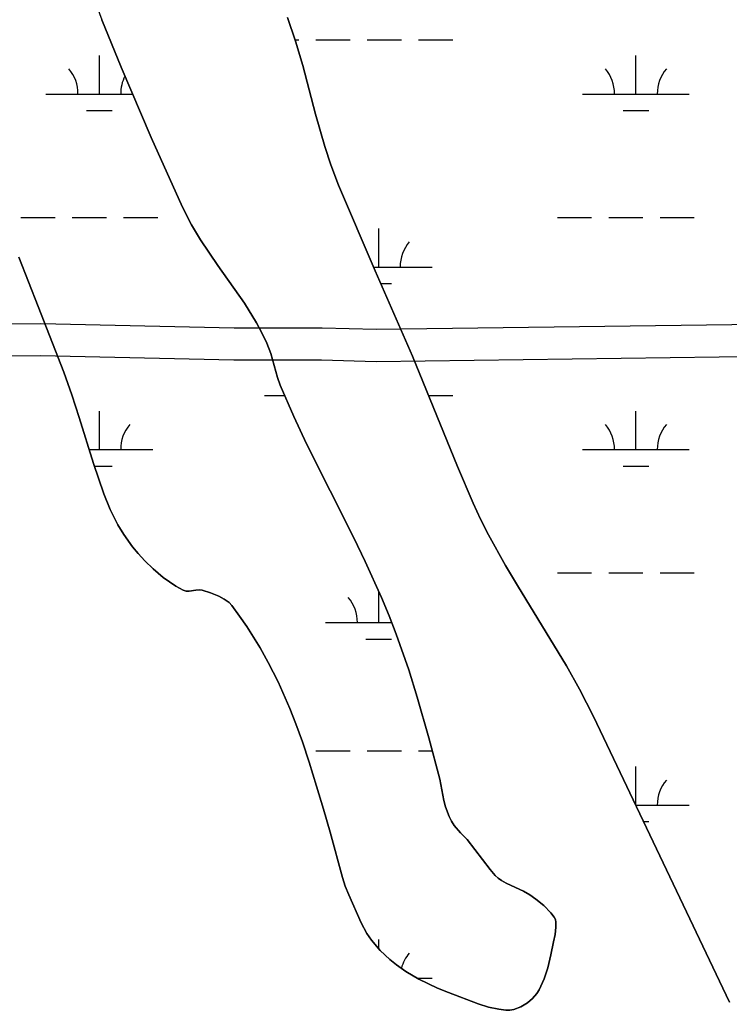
# Model space of a CAD drawing. Extents: x 3161564 to 3199464, y 849354 to 874788.
# Drawn here: x 3183345 to 3184008, y 868786 to 869712 of the extents above; entities that cross this region are included whole.
import ezdxf

# ---------------------------------------------------------------- set-up
doc = ezdxf.new("R2010")
doc.units = 0
for name, color, linetype in [('V-ROAD-CNTR', 7, 'Continuous'), ('V-SITE-VEGE', 7, 'Continuous'), ('V-TOPO-SHOR', 7, 'Continuous'), ('V-WETL-SWMP', 7, 'Continuous')]:
    doc.layers.add(name, color=color, linetype=linetype)

msp = doc.modelspace()

# ---------------------------------------------------------------- linework, layer by layer
at = {"layer": 'V-ROAD-CNTR'}
for points in [[(3185991.03, 869421.07), (3185947.59, 869424.61), (3185855.66, 869429.95), (3185788.49, 869428.07), (3185707.04, 869423.53), (3185089.3, 869427.19), (3184319.5, 869430.91), (3183678, 869422.44), (3183627.25, 869423.89), (3183545, 869423.81), (3183364.2, 869427.88), (3182640.56, 869425.46), (3182636.52, 869422.04), (3182600.6, 869417.23), (3182575.72, 869407.13), (3182536.59, 869371.03), (3182534.76, 869305.74), (3182535.11, 869253.96)], [(3185984.46, 869391.5), (3185945.5, 869394.68), (3185855.21, 869399.93), (3185789.75, 869398.1), (3185707.79, 869393.52), (3185089.14, 869397.19), (3184319.62, 869400.91), (3183677.76, 869392.43), (3183626.84, 869393.89), (3183544.67, 869393.81), (3183363.91, 869397.88), (3182651.6, 869395.5), (3182649.21, 869393.47), (3182608.36, 869388), (3182592.05, 869381.38), (3182566.22, 869357.55), (3182564.76, 869305.42), (3182565.11, 869253.94)]]:
    msp.add_lwpolyline(points, dxfattribs=at)
at = {"layer": 'V-SITE-VEGE'}
for points in [[(3183410.02, 869743.13), (3183421.3, 869712.3), (3183439.26, 869668.1), (3183467.34, 869602.28), (3183496.67, 869537.04), (3183505.22, 869520.41), (3183513.68, 869506.38), (3183529.84, 869482.54), (3183554.58, 869447.05), (3183565.87, 869428.75), (3183570.98, 869419.32), (3183575.64, 869409.64), (3183579.23, 869400.01), (3183585.51, 869377.62), (3183588.1, 869370.36), (3183600.83, 869340.99), (3183612.78, 869315.61), (3183656.95, 869227.58), (3183667.72, 869205.42), (3183683, 869171.8), (3183690.1, 869154.75), (3183696.74, 869137.51), (3183708.35, 869104.01), (3183716.28, 869078.66), (3183727.2, 869040.37), (3183737.3, 869001.84), (3183741.17, 868981.93)], [(3184008.29, 868792.99), (3183881.14, 869060.57), (3183868.14, 869086.06), (3183855.85, 869107.89), (3183810.03, 869182.85), (3183798.83, 869201.71), (3183782.94, 869230.47), (3183775.58, 869245.14), (3183768.7, 869260.06), (3183754.11, 869294.27), (3183711.73, 869397.45), (3183677.08, 869477.43), (3183642.67, 869557.52), (3183635.37, 869576.66), (3183629.79, 869593.69), (3183621.22, 869623.91), (3183609.17, 869669.56), (3183602.54, 869692.19), (3183594.92, 869714.48)], [(3183741.17, 868981.93), (3183742.81, 868975.75), (3183746.06, 868966.75), (3183748.21, 868962.46), (3183750.81, 868958.37), (3183756.78, 868951.69), (3183762.88, 868945.28), (3183784.41, 868917.19), (3183789.33, 868911.67), (3183792.06, 868909.19), (3183795.08, 868907.08), (3183799.58, 868904.62), (3183804.17, 868902.38), (3183815.71, 868896.98), (3183821.61, 868893.47), (3183827.25, 868889.49), (3183834.61, 868883.59), (3183841.42, 868876.75), (3183844.5, 868872.64), (3183845.52, 868870.39), (3183845.97, 868868.03), (3183845.94, 868863.41), (3183845.17, 868856.43), (3183843.9, 868849.51), (3183841.4, 868837.42), (3183838.52, 868825.39), (3183835.07, 868814.9), (3183830.35, 868804.77), (3183828.15, 868801.26), (3183824.15, 868796.65), (3183819.36, 868792.53), (3183813.25, 868788.68), (3183806.61, 868786.22), (3183802.86, 868785.62), (3183799.11, 868785.69), (3183792.63, 868786.53), (3183783, 868788.58), (3183773.42, 868791.59), (3183745.49, 868802.06), (3183735.26, 868806.34), (3183717.94, 868814.69), (3183705.62, 868821.94), (3183696.85, 868828.07), (3183690.58, 868833.13), (3183681.71, 868841.52), (3183673.59, 868851), (3183669.21, 868857.42), (3183663.96, 868867.4), (3183652.31, 868893.59), (3183649.03, 868901.62), (3183646.25, 868909.83), (3183634.84, 868952.08), (3183628.62, 868973.76), (3183622.19, 868995.38), (3183615.31, 869017.6), (3183608.86, 869036.83), (3183602.8, 869053.46), (3183597.12, 869067.87), (3183586.16, 869092.72), (3183576.96, 869111.04), (3183569.41, 869124.59), (3183556.96, 869144.59), (3183550.17, 869154.43), (3183542.99, 869164.18), (3183540.34, 869167), (3183535.69, 869170.22), (3183530.58, 869172.89), (3183522.95, 869176.16), (3183515.19, 869178.63), (3183513.01, 869178.97), (3183509.05, 869178.63), (3183503.01, 869177.6), (3183500.05, 869177.66), (3183497.2, 869178.61), (3183490.49, 869182.5), (3183478.68, 869190.6), (3183469.17, 869198.49), (3183461.47, 869205.93), (3183455.2, 869212.84), (3183450.07, 869219.15), (3183441.87, 869230.75), (3183436.36, 869239.86), (3183429.09, 869254.07), (3183423.01, 869268.8), (3183413.31, 869297.25), (3183400.06, 869340.09), (3183393.19, 869361.38), (3183385.63, 869382.46), (3183361.78, 869443.91), (3183343.56, 869490.12)]]:
    msp.add_lwpolyline(points, dxfattribs=at)
at = {"layer": 'V-TOPO-SHOR'}
for points in [[(3183410.02, 869743.13), (3183421.3, 869712.3)], [(3183421.3, 869712.3), (3183439.26, 869668.1), (3183467.34, 869602.28), (3183496.67, 869537.04), (3183505.23, 869520.41), (3183513.68, 869506.38), (3183529.84, 869482.54), (3183554.58, 869447.05), (3183565.87, 869428.75), (3183570.98, 869419.32), (3183575.64, 869409.65), (3183579.23, 869400.01), (3183585.51, 869377.62), (3183588.1, 869370.36), (3183600.83, 869340.99), (3183612.78, 869315.61), (3183656.95, 869227.58), (3183667.72, 869205.42), (3183683, 869171.8), (3183690.1, 869154.75), (3183696.74, 869137.51), (3183708.35, 869104.01), (3183716.28, 869078.66), (3183727.2, 869040.37), (3183737.3, 869001.84), (3183741.17, 868981.93), (3183742.81, 868975.75), (3183746.06, 868966.75), (3183748.21, 868962.46), (3183750.81, 868958.37), (3183756.78, 868951.69), (3183762.88, 868945.28), (3183784.41, 868917.19), (3183789.33, 868911.67), (3183792.06, 868909.2), (3183795.08, 868907.08), (3183799.58, 868904.62), (3183804.17, 868902.38), (3183815.71, 868896.98), (3183821.61, 868893.47), (3183827.25, 868889.48), (3183834.61, 868883.59), (3183841.42, 868876.75), (3183844.5, 868872.64), (3183845.52, 868870.39), (3183845.97, 868868.03), (3183845.94, 868863.41), (3183845.17, 868856.43), (3183843.9, 868849.51), (3183841.4, 868837.42), (3183838.52, 868825.39), (3183835.07, 868814.9), (3183830.35, 868804.77), (3183828.15, 868801.26), (3183824.15, 868796.65), (3183819.36, 868792.53), (3183813.25, 868788.68), (3183806.61, 868786.22), (3183802.86, 868785.62), (3183799.1, 868785.69), (3183792.63, 868786.53), (3183783, 868788.58), (3183773.42, 868791.59), (3183745.49, 868802.06), (3183735.26, 868806.34), (3183717.94, 868814.69), (3183705.62, 868821.94), (3183696.85, 868828.07), (3183690.58, 868833.12), (3183681.71, 868841.52), (3183673.59, 868851), (3183669.21, 868857.42), (3183663.96, 868867.4), (3183652.31, 868893.59), (3183649.03, 868901.62), (3183646.25, 868909.83), (3183634.84, 868952.08), (3183628.62, 868973.76), (3183622.19, 868995.38), (3183615.31, 869017.6), (3183608.86, 869036.83), (3183602.8, 869053.46), (3183597.12, 869067.87), (3183586.16, 869092.72), (3183576.96, 869111.04), (3183569.41, 869124.59), (3183556.96, 869144.59), (3183550.17, 869154.43), (3183542.99, 869164.18), (3183540.34, 869167), (3183535.69, 869170.22), (3183530.58, 869172.89), (3183522.95, 869176.16), (3183515.19, 869178.63), (3183513.01, 869178.97), (3183509.05, 869178.63), (3183503.01, 869177.6), (3183500.05, 869177.66), (3183497.2, 869178.61), (3183490.49, 869182.5), (3183478.68, 869190.6)], [(3184008.29, 868792.99), (3183881.14, 869060.57), (3183868.14, 869086.06), (3183855.85, 869107.89), (3183810.03, 869182.85), (3183798.83, 869201.71), (3183782.94, 869230.47), (3183775.58, 869245.14), (3183768.7, 869260.06), (3183754.11, 869294.27), (3183711.73, 869397.45), (3183677.08, 869477.43), (3183642.67, 869557.52), (3183635.37, 869576.66), (3183629.79, 869593.69), (3183621.22, 869623.91), (3183609.17, 869669.56), (3183602.54, 869692.19), (3183594.92, 869714.48)], [(3183478.68, 869190.6), (3183469.17, 869198.49), (3183461.47, 869205.93), (3183455.2, 869212.84), (3183450.07, 869219.15), (3183441.87, 869230.75), (3183436.36, 869239.86), (3183429.09, 869254.07), (3183423.01, 869268.8), (3183413.31, 869297.25), (3183400.06, 869340.09), (3183393.19, 869361.38), (3183385.63, 869382.46), (3183361.78, 869443.91), (3183343.56, 869490.12)]]:
    msp.add_lwpolyline(points, dxfattribs=at)
at = {"layer": 'V-WETL-SWMP'}
for p, q in [((3183439.26, 869668.1), (3183421.3, 869712.3)), ((3183594.92, 869714.48), (3183602.54, 869692.19)), ((3183602.06, 869693.59), (3183605.51, 869693.59)), ((3183602.54, 869692.19), (3183609.17, 869669.56)), ((3183621.51, 869693.59), (3183653.51, 869693.59)), ((3183669.51, 869693.59), (3183701.51, 869693.59)), ((3183717.51, 869693.59), (3183749.51, 869693.59)), ((3183418.92, 869642.85), (3183418.92, 869678.85)), ((3183920.82, 869642.85), (3183920.82, 869678.85)), ((3183467.33, 869602.28), (3183439.26, 869668.1)), ((3183609.17, 869669.56), (3183621.22, 869623.91)), ((3183368.92, 869642.85), (3183450.03, 869642.85)), ((3183870.82, 869642.85), (3183970.82, 869642.85)), ((3183406.92, 869627.42), (3183430.92, 869627.42)), ((3183908.82, 869627.42), (3183932.82, 869627.42)), ((3183621.22, 869623.91), (3183629.79, 869593.69)), ((3183496.67, 869537.04), (3183467.33, 869602.28)), ((3183629.79, 869593.69), (3183635.37, 869576.66)), ((3183635.37, 869576.66), (3183642.67, 869557.52)), ((3183642.67, 869557.52), (3183677.08, 869477.43)), ((3183505.22, 869520.41), (3183496.67, 869537.04)), ((3183345.51, 869527.42), (3183377.51, 869527.42)), ((3183393.51, 869527.42), (3183425.51, 869527.42)), ((3183441.51, 869527.42), (3183473.51, 869527.42)), ((3183847.42, 869527.42), (3183879.42, 869527.42)), ((3183895.42, 869527.42), (3183927.42, 869527.42)), ((3183943.42, 869527.42), (3183975.42, 869527.42)), ((3183513.68, 869506.38), (3183505.22, 869520.41)), ((3183680.35, 869480.99), (3183680.35, 869516.99)), ((3183529.84, 869482.54), (3183513.68, 869506.38)), ((3183343.56, 869490.12), (3183361.78, 869443.91)), ((3183554.58, 869447.05), (3183529.84, 869482.54)), ((3183675.55, 869480.99), (3183730.35, 869480.99)), ((3183677.08, 869477.43), (3183711.73, 869397.45)), ((3183682.22, 869465.56), (3183692.35, 869465.56)), ((3183361.78, 869443.91), (3183385.63, 869382.46)), ((3183565.87, 869428.75), (3183554.58, 869447.05)), ((3183570.98, 869419.32), (3183565.87, 869428.75)), ((3183575.64, 869409.65), (3183570.98, 869419.32)), ((3183579.23, 869400.01), (3183575.64, 869409.65)), ((3183585.51, 869377.62), (3183579.23, 869400.01)), ((3183711.73, 869397.45), (3183754.11, 869294.27)), ((3183385.63, 869382.46), (3183393.19, 869361.38)), ((3183588.1, 869370.36), (3183585.51, 869377.62)), ((3183600.83, 869340.99), (3183588.1, 869370.36)), ((3183393.19, 869361.38), (3183400.06, 869340.09)), ((3183573.51, 869360.92), (3183592.19, 869360.92)), ((3183726.73, 869360.92), (3183749.51, 869360.92)), ((3183400.06, 869340.09), (3183413.31, 869297.25)), ((3183418.92, 869310.18), (3183418.92, 869346.18)), ((3183612.78, 869315.6), (3183600.83, 869340.99)), ((3183920.82, 869310.18), (3183920.82, 869346.18)), ((3183656.95, 869227.58), (3183612.78, 869315.6)), ((3183409.31, 869310.18), (3183468.92, 869310.18)), ((3183870.82, 869310.18), (3183970.82, 869310.18)), ((3183413.31, 869297.25), (3183423.01, 869268.8)), ((3183414.16, 869294.75), (3183430.92, 869294.75)), ((3183754.11, 869294.27), (3183768.7, 869260.06)), ((3183908.82, 869294.75), (3183932.82, 869294.75)), ((3183423.01, 869268.8), (3183429.09, 869254.07)), ((3183768.7, 869260.06), (3183775.58, 869245.14)), ((3183429.09, 869254.07), (3183436.35, 869239.86)), ((3183436.35, 869239.86), (3183441.87, 869230.75)), ((3183775.58, 869245.14), (3183782.94, 869230.47)), ((3183441.87, 869230.75), (3183450.07, 869219.15)), ((3183667.72, 869205.42), (3183656.95, 869227.58)), ((3183782.94, 869230.47), (3183798.83, 869201.71)), ((3183450.07, 869219.15), (3183455.2, 869212.84)), ((3183455.2, 869212.84), (3183461.47, 869205.93)), ((3183461.47, 869205.93), (3183469.17, 869198.49)), ((3183683, 869171.8), (3183667.72, 869205.42)), ((3183798.83, 869201.71), (3183810.03, 869182.85)), ((3183469.17, 869198.49), (3183478.68, 869190.6)), ((3183478.68, 869190.6), (3183490.49, 869182.5)), ((3183847.42, 869194.74), (3183879.42, 869194.74)), ((3183895.42, 869194.74), (3183927.42, 869194.74)), ((3183943.42, 869194.74), (3183975.42, 869194.74)), ((3183490.49, 869182.5), (3183497.2, 869178.61)), ((3183810.03, 869182.85), (3183855.85, 869107.89)), ((3183497.2, 869178.61), (3183500.05, 869177.66)), ((3183500.05, 869177.66), (3183503.01, 869177.6)), ((3183503.01, 869177.6), (3183509.05, 869178.63)), ((3183509.05, 869178.63), (3183513.01, 869178.97)), ((3183513.01, 869178.97), (3183515.19, 869178.63)), ((3183515.19, 869178.63), (3183522.95, 869176.16)), ((3183522.95, 869176.16), (3183530.57, 869172.89)), ((3183530.57, 869172.89), (3183535.69, 869170.22)), ((3183680.35, 869148.31), (3183680.35, 869177.62)), ((3183690.1, 869154.75), (3183683, 869171.8)), ((3183535.69, 869170.22), (3183540.34, 869167)), ((3183540.34, 869167), (3183542.99, 869164.18)), ((3183542.99, 869164.18), (3183550.17, 869154.43)), ((3183550.17, 869154.43), (3183556.96, 869144.58)), ((3183696.74, 869137.51), (3183690.1, 869154.75)), ((3183556.96, 869144.58), (3183569.41, 869124.59)), ((3183630.35, 869148.31), (3183692.58, 869148.31)), ((3183708.35, 869104.01), (3183696.74, 869137.51)), ((3183668.35, 869132.88), (3183692.35, 869132.88)), ((3183569.41, 869124.59), (3183576.96, 869111.04)), ((3183576.96, 869111.04), (3183586.16, 869092.72)), ((3183855.85, 869107.89), (3183868.14, 869086.06)), ((3183716.28, 869078.66), (3183708.35, 869104.01)), ((3183586.16, 869092.72), (3183597.12, 869067.87)), ((3183868.14, 869086.06), (3183881.14, 869060.57)), ((3183727.2, 869040.37), (3183716.28, 869078.66)), ((3183597.12, 869067.87), (3183602.8, 869053.46)), ((3183881.14, 869060.57), (3184008.29, 868793)), ((3183602.8, 869053.46), (3183608.86, 869036.83)), ((3183608.86, 869036.83), (3183615.31, 869017.61)), ((3183737.3, 869001.84), (3183727.2, 869040.37)), ((3183621.51, 869028.24), (3183653.51, 869028.24)), ((3183669.51, 869028.24), (3183701.51, 869028.24)), ((3183717.51, 869028.24), (3183730.38, 869028.24)), ((3183615.31, 869017.61), (3183622.2, 868995.38)), ((3183920.82, 868977.5), (3183920.82, 869013.5)), ((3183741.17, 868981.93), (3183737.3, 869001.84)), ((3183622.2, 868995.38), (3183628.61, 868973.75)), ((3183742.81, 868975.75), (3183741.17, 868981.93)), ((3183920.62, 868977.5), (3183970.82, 868977.5)), ((3183628.61, 868973.75), (3183634.84, 868952.08)), ((3183746.06, 868966.75), (3183742.81, 868975.75)), ((3183748.21, 868962.46), (3183746.06, 868966.75)), ((3183750.81, 868958.37), (3183748.21, 868962.46)), ((3183927.95, 868962.07), (3183932.82, 868962.07)), ((3183634.84, 868952.08), (3183646.25, 868909.83)), ((3183756.78, 868951.69), (3183750.81, 868958.37)), ((3183762.88, 868945.28), (3183756.78, 868951.69)), ((3183784.41, 868917.19), (3183762.88, 868945.28)), ((3183789.33, 868911.67), (3183784.41, 868917.19)), ((3183646.25, 868909.83), (3183649.03, 868901.62)), ((3183792.06, 868909.2), (3183789.33, 868911.67)), ((3183795.08, 868907.08), (3183792.06, 868909.2)), ((3183799.58, 868904.62), (3183795.08, 868907.08)), ((3183804.17, 868902.38), (3183799.58, 868904.62)), ((3183649.03, 868901.62), (3183652.31, 868893.59)), ((3183815.71, 868896.98), (3183804.17, 868902.38)), ((3183821.61, 868893.47), (3183815.71, 868896.98)), ((3183652.31, 868893.59), (3183663.96, 868867.4)), ((3183827.25, 868889.48), (3183821.61, 868893.47)), ((3183834.61, 868883.59), (3183827.25, 868889.48)), ((3183841.42, 868876.75), (3183834.61, 868883.59)), ((3183844.5, 868872.64), (3183841.42, 868876.75)), ((3183663.96, 868867.4), (3183669.21, 868857.42)), ((3183845.52, 868870.39), (3183844.5, 868872.64)), ((3183845.97, 868868.03), (3183845.52, 868870.39)), ((3183845.94, 868863.41), (3183845.97, 868868.03)), ((3183669.21, 868857.42), (3183673.59, 868851)), ((3183845.17, 868856.43), (3183845.94, 868863.41)), ((3183673.59, 868851), (3183681.71, 868841.52)), ((3183680.35, 868843.11), (3183680.35, 868851.64)), ((3183841.4, 868837.42), (3183843.9, 868849.51)), ((3183843.9, 868849.51), (3183845.17, 868856.43)), ((3183681.71, 868841.52), (3183690.58, 868833.12)), ((3183690.58, 868833.12), (3183696.85, 868828.07)), ((3183838.52, 868825.39), (3183841.4, 868837.42)), ((3183696.85, 868828.07), (3183705.62, 868821.94)), ((3183705.62, 868821.94), (3183717.94, 868814.69)), ((3183835.07, 868814.9), (3183838.52, 868825.39)), ((3183716.33, 868815.64), (3183730.35, 868815.64)), ((3183717.94, 868814.69), (3183735.26, 868806.33)), ((3183830.34, 868804.77), (3183835.07, 868814.9)), ((3183735.26, 868806.33), (3183745.49, 868802.06)), ((3183745.49, 868802.06), (3183773.42, 868791.59)), ((3183824.15, 868796.65), (3183828.15, 868801.26)), ((3183828.15, 868801.26), (3183830.34, 868804.77)), ((3183813.25, 868788.68), (3183819.36, 868792.53)), ((3183819.36, 868792.53), (3183824.15, 868796.65)), ((3183773.42, 868791.59), (3183783, 868788.58)), ((3183783, 868788.58), (3183792.63, 868786.53)), ((3183792.63, 868786.53), (3183799.1, 868785.68)), ((3183799.1, 868785.68), (3183802.86, 868785.62)), ((3183802.86, 868785.62), (3183806.62, 868786.22)), ((3183806.62, 868786.22), (3183813.25, 868788.68))]:
    msp.add_line(p, q, dxfattribs=at)
for centre, start, end in [((3183363.67, 869643.33), 359.22818, 40.77184), ((3183865.58, 869643.33), 359.22818, 40.77184), ((3183976.07, 869643.33), 139.22818, 180.77184), ((3183474.16, 869643.33), 152.51557, 180.77184), ((3183735.6, 869481.46), 139.22818, 180.77184), ((3183474.16, 869310.65), 139.22818, 180.77184), ((3183865.58, 869310.65), 359.22818, 40.77184), ((3183976.07, 869310.65), 139.22818, 180.77184), ((3183625.11, 869148.79), 359.22818, 40.77184), ((3183976.07, 868977.98), 139.22818, 180.77184), ((3183735.6, 868816.11), 139.22818, 165.63966)]:
    msp.add_arc(centre, 35.25, start, end, dxfattribs=at)

doc.saveas('drawing.dxf')
